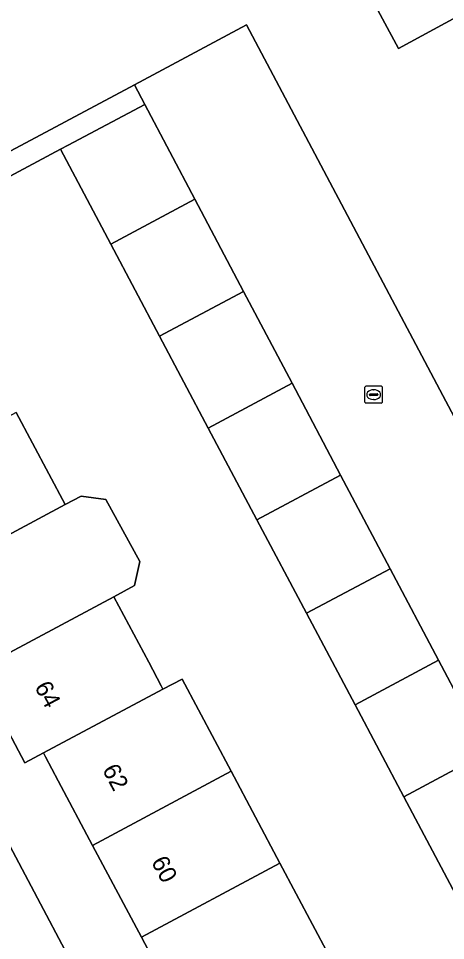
# Model space of a CAD drawing. Extents: x 157793 to 159380, y 380877 to 382313.
# Drawn here: x 158947.7 to 158972.3, y 381810.2 to 381863.3 of the extents above; entities that cross this region are included whole.
import ezdxf

# ---------------------------------------------------------------- set-up
doc = ezdxf.new("R2010")
doc.units = 0
for name, color, linetype in [('IMGEO_Erf', 7, 'Continuous'), ('IMGEO_Kolk', 7, 'Continuous'), ('IMGEO_Pand', 7, 'Continuous'), ('IMGEO_Pand_nummerreeks', 7, 'Continuous'), ('IMGEO_Rijbaan_lokaal_open', 7, 'Continuous'), ('IMGEO_Voetpad_open', 7, 'Continuous')]:
    doc.layers.add(name, color=color, linetype=linetype)

msp = doc.modelspace()

# ---------------------------------------------------------------- linework, layer by layer
at = {"layer": 'IMGEO_Erf'}
for points in [[(158920.632, 381865.833), (158923.502, 381860.613), (158930.684, 381846.84), (158954.367, 381859.47), (158960.815, 381862.908), (158992.144, 381803.784), (159000, 381808.003), (159006.457, 381811.471), (159015.598, 381816.381), (159000, 381845.459), (158981.207, 381880.493)], [(158973.604, 381863.734), (158969.566, 381861.563), (158967.077, 381866.195)], [(158975.504, 381807.864), (158972.695, 381813.16), (158969.878, 381818.47), (158967.067, 381823.769), (158964.271, 381829.041), (158961.424, 381834.408), (158958.615, 381839.702), (158955.81, 381844.99), (158953, 381850.288), (158950.103, 381855.749), (158941.853, 381851.349)], [(158947.56, 381840.591), (158950.371, 381835.291), (158951.293, 381835.784), (158952.729, 381835.589), (158954.683, 381832.014), (158954.371, 381830.628), (158953.183, 381829.992), (158955.187, 381826.214), (158955.906, 381824.858), (158956.012, 381824.658), (158957.12, 381825.246), (158959.932, 381819.946), (158962.742, 381814.649), (158965.556, 381809.344)]]:
    msp.add_lwpolyline(points, dxfattribs=at)
msp.add_lwpolyline([(158954.767, 381810.379), (158951.955, 381815.672), (158949.982, 381819.387), (158949.249, 381820.766), (158949.124, 381821.002), (158948.054, 381820.434), (158945.245, 381825.738), (158942.435, 381831.045), (158939.621, 381836.358), (158936.813, 381841.66), (158933.924, 381847.115), (158931.302, 381845.672), (158959.541, 381792.313), (158963.315, 381794.288), (158960.397, 381799.78), (158957.581, 381805.081)], close=True, dxfattribs=at)
at = {"layer": 'IMGEO_Kolk'}
for p, q in [((158967.639, 381841.198), (158967.639, 381842.05)), ((158967.714, 381842.124), (158968.566, 381842.124)), ((158967.898, 381841.618), (158967.898, 381841.63)), ((158967.941, 381841.667), (158968.339, 381841.667)), ((158968.127, 381841.904), (158968.152, 381841.904)), ((158968.382, 381841.63), (158968.382, 381841.618)), ((158968.64, 381842.05), (158968.64, 381841.198)), ((158968.566, 381841.124), (158967.714, 381841.124)), ((158968.336, 381841.581), (158967.938, 381841.581)), ((158968.15, 381841.344), (158968.125, 381841.344))]:
    msp.add_line(p, q, dxfattribs=at)
for points in [[(158967.639, 381841.198), (158967.639, 381842.05)], [(158967.714, 381842.124), (158968.566, 381842.124)], [(158968.64, 381842.05), (158968.64, 381841.198)], [(158968.566, 381841.124), (158967.714, 381841.124)]]:
    msp.add_lwpolyline(points, dxfattribs=at)
for centre, radius, start, end in [((158967.716, 381842.048), 0.0765, 91.552, 178.448), ((158967.716, 381842.048), 0.0765, 91.552, 178.448), ((158967.938, 381841.627), 0.0403, 85.8775, 175.7526), ((158967.935, 381841.617), 0.0366, 178.938, 274.7102), ((158968.339, 381841.624), 0.043, 264.8664, 352.4533), ((158968.343, 381841.629), 0.0386, 1.7309, 96.639), ((158968.564, 381842.048), 0.0765, 1.552, 88.448), ((158968.564, 381842.048), 0.0765, 1.552, 88.448), ((158967.716, 381841.2), 0.0765, 181.552, 268.448), ((158967.716, 381841.2), 0.0765, 181.552, 268.448), ((158968.564, 381841.2), 0.0765, 271.552, 358.448), ((158968.564, 381841.2), 0.0765, 271.552, 358.448)]:
    msp.add_arc(centre, radius, start, end, dxfattribs=at)
for centre, major_axis, ratio, start_param, end_param in [((158968.126, 381841.624), (-0.387, 0.002), 0.722429, 4.712389, 7.853982), ((158968.151, 381841.624), (-0.39, 0.002), 0.717154, 1.570796, 4.712389)]:
    msp.add_ellipse(centre, major_axis=major_axis, ratio=ratio, start_param=start_param, end_param=end_param, dxfattribs=at)
at = {"layer": 'IMGEO_Pand'}
for points in [[(158984.606, 381865.033), (158983.145, 381867.751), (158982.687, 381867.504), (158981.203, 381870.266), (158976.461, 381867.717), (158974.992, 381870.45), (158967.077, 381866.195), (158969.566, 381861.563), (158973.604, 381863.734), (158975.5, 381860.207)], [(158957.848, 381852.872), (158954.965, 381858.328), (158950.548, 381855.985), (158950.103, 381855.749), (158953, 381850.288)], [(158960.649, 381847.57), (158957.848, 381852.872), (158953, 381850.288), (158955.81, 381844.99)], [(158960.649, 381847.57), (158955.81, 381844.99), (158958.615, 381839.702), (158963.442, 381842.284)], [(158961.424, 381834.408), (158966.24, 381836.989), (158963.442, 381842.284), (158958.615, 381839.702)], [(158950.371, 381835.291), (158947.56, 381840.591), (158939.621, 381836.358), (158942.435, 381831.045)], [(158961.424, 381834.408), (158964.271, 381829.041), (158969.088, 381831.598), (158966.24, 381836.989)], [(158953.183, 381829.992), (158954.371, 381830.628), (158954.683, 381832.014), (158952.729, 381835.589), (158951.293, 381835.784), (158950.371, 381835.291), (158942.435, 381831.045), (158945.245, 381825.738)], [(158969.088, 381831.598), (158964.271, 381829.041), (158967.067, 381823.769), (158971.866, 381826.34)], [(158953.183, 381829.992), (158945.245, 381825.738), (158948.054, 381820.434), (158949.124, 381821.002), (158956.012, 381824.658), (158955.906, 381824.858), (158955.187, 381826.214)], [(158969.878, 381818.47), (158974.669, 381821.035), (158971.866, 381826.34), (158967.067, 381823.769)], [(158956.012, 381824.658), (158949.124, 381821.002), (158949.249, 381820.766), (158949.982, 381819.387), (158951.955, 381815.672), (158959.932, 381819.946), (158957.12, 381825.246)], [(158972.695, 381813.16), (158977.479, 381815.717), (158974.669, 381821.035), (158969.878, 381818.47)], [(158959.932, 381819.946), (158951.955, 381815.672), (158954.767, 381810.379), (158962.742, 381814.649)], [(158965.556, 381809.344), (158962.742, 381814.649), (158954.767, 381810.379), (158957.581, 381805.081)]]:
    msp.add_lwpolyline(points, close=True, dxfattribs=at)
at = {"layer": 'IMGEO_Rijbaan_lokaal_open'}
msp.add_lwpolyline([(158992.144, 381803.784), (158960.815, 381862.908), (158954.367, 381859.47), (158954.965, 381858.328), (158957.848, 381852.872), (158960.649, 381847.57), (158963.442, 381842.284), (158966.24, 381836.989), (158969.088, 381831.598), (158971.866, 381826.34), (158974.669, 381821.035), (158977.479, 381815.717), (158980.278, 381810.419), (158983.183, 381804.921)], dxfattribs=at)
at = {"layer": 'IMGEO_Voetpad_open'}
msp.add_lwpolyline([(158961.476, 381788.79), (158959.541, 381792.313), (158931.302, 381845.672), (158933.924, 381847.115), (158938.335, 381849.471), (158941.853, 381851.349), (158950.103, 381855.749), (158950.548, 381855.985), (158954.965, 381858.328), (158954.367, 381859.47), (158930.684, 381846.84), (158923.502, 381860.613), (158920.632, 381865.833)], dxfattribs=at)

# ---------------------------------------------------------------- texts
at = {"layer": 'IMGEO_Pand_nummerreeks'}
for s, rotation, p in [('64', 297.9086, (158948.593, 381824.8)), ('62', 297.9773, (158952.493, 381820.033)), ('60', 297.9787, (158955.308, 381814.732))]:
    msp.add_text(s, height=1, rotation=rotation, dxfattribs=at).set_placement(p)

doc.saveas('drawing.dxf')
